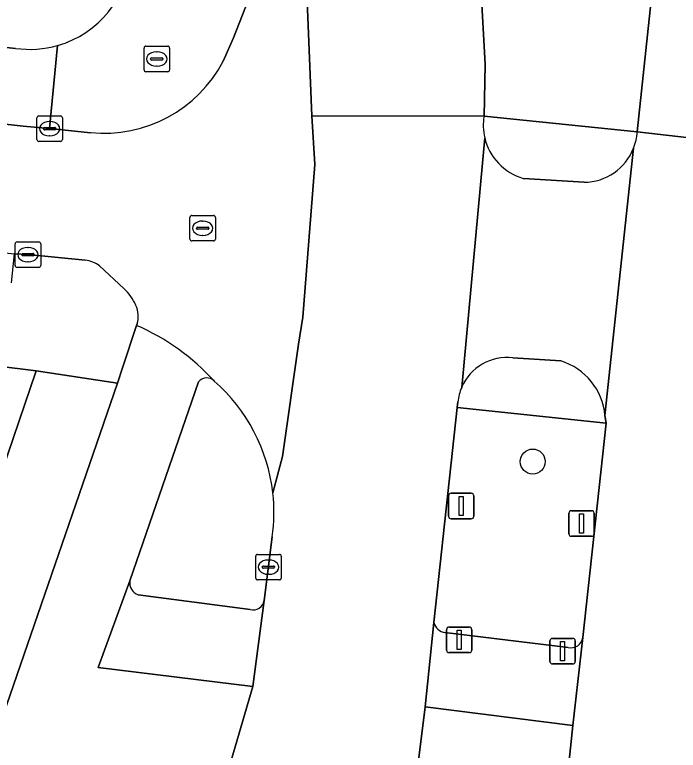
# Model space of a CAD drawing. Extents: x 161928 to 163071, y 386474 to 387428.
# Drawn here: x 162163.6 to 162189.6, y 386519.13 to 386547.97 of the extents above; entities that cross this region are included whole.
import ezdxf

# ---------------------------------------------------------------- set-up
doc = ezdxf.new("R2010")
doc.units = 0
for name, color, linetype in [('IMGEO_Berm_groen', 7, 'Continuous'), ('IMGEO_Boom', 7, 'Continuous'), ('IMGEO_Brandkraan', 7, 'Continuous'), ('IMGEO_Fietspad_gesloten', 7, 'Continuous'), ('IMGEO_Groenvoorziening', 7, 'Continuous'), ('IMGEO_Kolk', 7, 'Continuous'), ('IMGEO_Lichtmast', 7, 'Continuous'), ('IMGEO_Rijbaan_lokaal_gesloten', 7, 'Continuous'), ('IMGEO_Rijbaan_lokaal_open', 7, 'Continuous'), ('IMGEO_Rioolput', 7, 'Continuous'), ('IMGEO_Verkeerseiland_gesloten', 7, 'Continuous'), ('IMGEO_Verkeerseiland_groen', 7, 'Continuous'), ('IMGEO_Verkeersregelinstallatiepaal', 7, 'Continuous'), ('IMGEO_Voetpad_open', 7, 'Continuous')]:
    doc.layers.add(name, color=color, linetype=linetype)

msp = doc.modelspace()

# ---------------------------------------------------------------- linework, layer by layer
at = {"layer": 'IMGEO_Berm_groen'}
msp.add_lwpolyline([(162181.553, 386554.782), (162182.036, 386546.021), (162181.986, 386544), (162187.99, 386543.384), (162191.204, 386573.573), (162193.746, 386596.482), (162191.136, 386596.776), (162192.235, 386606.723)], dxfattribs=at)
at = {"layer": 'IMGEO_Boom'}
msp.add_circle((162183.895, 386530.454), 0.489, dxfattribs=at)
at = {"layer": 'IMGEO_Brandkraan'}
for p, q in [((162168.666, 386545.815), (162168.666, 386546.667)), ((162168.741, 386546.741), (162169.593, 386546.741)), ((162169.667, 386546.667), (162169.667, 386545.815)), ((162169.154, 386546.521), (162169.179, 386546.521)), ((162168.925, 386546.235), (162168.925, 386546.247)), ((162169.363, 386546.198), (162168.965, 386546.198)), ((162168.968, 386546.284), (162169.366, 386546.284)), ((162169.409, 386546.247), (162169.409, 386546.235)), ((162169.593, 386545.741), (162168.741, 386545.741)), ((162169.177, 386545.961), (162169.152, 386545.961))]:
    msp.add_line(p, q, dxfattribs=at)
for points in [[(162168.666, 386545.815), (162168.666, 386546.667)], [(162168.741, 386546.741), (162169.593, 386546.741)], [(162169.667, 386546.667), (162169.667, 386545.815)], [(162169.593, 386545.741), (162168.741, 386545.741)]]:
    msp.add_lwpolyline(points, dxfattribs=at)
for centre, radius, start, end in [((162168.743, 386546.665), 0.0765, 91.552, 178.448), ((162168.743, 386546.665), 0.0765, 91.552, 178.448), ((162169.591, 386546.665), 0.0765, 1.552, 88.448), ((162169.591, 386546.665), 0.0765, 1.552, 88.448), ((162168.965, 386546.244), 0.0403, 85.8775, 175.7526), ((162168.962, 386546.234), 0.0366, 178.938, 274.7102), ((162169.366, 386546.241), 0.043, 264.8664, 352.4533), ((162169.37, 386546.246), 0.0386, 1.7309, 96.639), ((162168.743, 386545.817), 0.0765, 181.552, 268.448), ((162168.743, 386545.817), 0.0765, 181.552, 268.448), ((162169.591, 386545.817), 0.0765, 271.552, 358.448), ((162169.591, 386545.817), 0.0765, 271.552, 358.448)]:
    msp.add_arc(centre, radius, start, end, dxfattribs=at)
for centre, major_axis, ratio, start_param, end_param in [((162169.153, 386546.241), (-0.387, 0.002), 0.722429, 4.712389, 7.853982), ((162169.178, 386546.241), (-0.39, 0.002), 0.717154, 1.570796, 4.712389)]:
    msp.add_ellipse(centre, major_axis=major_axis, ratio=ratio, start_param=start_param, end_param=end_param, dxfattribs=at)
at = {"layer": 'IMGEO_Fietspad_gesloten'}
for points in [[(162168.377, 386535.788), (162167.828, 386534.128), (162167.621, 386533.525), (162163.146, 386520.51)], [(162171.762, 386517.653), (162172.931, 386521.629), (162166.864, 386522.373), (162168.112, 386525.779), (162170.8, 386533.575)], [(162184.943, 386516.254), (162185.253, 386518.103), (162185.469, 386520.1), (162179.683, 386520.834), (162179.19, 386516.83)]]:
    msp.add_lwpolyline(points, dxfattribs=at)
for centre, radius, start, end in [((162164.799, 386527.58), 8.954, 42.3168, 66.4477), ((162171.125, 386533.317), 0.415, 44.5981, 141.4954)]:
    msp.add_arc(centre, radius, start, end, dxfattribs=at)
at = {"layer": 'IMGEO_Groenvoorziening'}
for points in [[(162168.714, 386555.921), (162162.655, 386556.72), (162161.955, 386550.432), (162161.56, 386547.02), (162161.545, 386546.887), (162163.632, 386546.654)], [(162164.443, 386534.007), (162153.568, 386535.351), (162115.926, 386539.556), (162114.756, 386526.354), (162114.44, 386522.784), (162129.162, 386521.154), (162129.076, 386520.706), (162131.758, 386520.425), (162131.815, 386520.86), (162154.118, 386518.391), (162154.326, 386520.896), (162156.611, 386520.667), (162156.37, 386518.142), (162157.027, 386518.069)], [(162159.5, 386519.513), (162164.443, 386534.007)]]:
    msp.add_lwpolyline(points, dxfattribs=at)
for centre, radius, start, end in [((162164.19, 386550.583), 3.968, 285.9443, 356.1991), ((162164.189, 386550.57), 3.955, 261.9031, 286.0112)]:
    msp.add_arc(centre, radius, start, end, dxfattribs=at)
at = {"layer": 'IMGEO_Kolk'}
for p, q in [((162164.542, 386544.007), (162165.394, 386544.007)), ((162164.467, 386543.081), (162164.467, 386543.933)), ((162164.955, 386543.787), (162164.98, 386543.787)), ((162165.468, 386543.933), (162165.468, 386543.081)), ((162164.726, 386543.501), (162164.726, 386543.513)), ((162165.164, 386543.464), (162164.766, 386543.464)), ((162164.769, 386543.55), (162165.167, 386543.55)), ((162165.21, 386543.513), (162165.21, 386543.501)), ((162164.978, 386543.227), (162164.953, 386543.227)), ((162165.394, 386543.007), (162164.542, 386543.007)), ((162163.616, 386538.142), (162163.616, 386538.994)), ((162163.691, 386539.068), (162164.543, 386539.068)), ((162164.104, 386538.848), (162164.129, 386538.848)), ((162164.617, 386538.994), (162164.617, 386538.142)), ((162163.875, 386538.562), (162163.875, 386538.574)), ((162163.918, 386538.611), (162164.316, 386538.611)), ((162164.359, 386538.574), (162164.359, 386538.562)), ((162164.313, 386538.525), (162163.915, 386538.525)), ((162164.127, 386538.288), (162164.102, 386538.288)), ((162164.543, 386538.068), (162163.691, 386538.068)), ((162173.041, 386525.887), (162173.041, 386526.739)), ((162173.116, 386526.813), (162173.968, 386526.813)), ((162174.042, 386526.739), (162174.042, 386525.887)), ((162173.529, 386526.593), (162173.554, 386526.593)), ((162173.3, 386526.307), (162173.3, 386526.319)), ((162173.738, 386526.27), (162173.34, 386526.27)), ((162173.343, 386526.356), (162173.741, 386526.356)), ((162173.784, 386526.319), (162173.784, 386526.307)), ((162173.552, 386526.033), (162173.527, 386526.033)), ((162173.968, 386525.813), (162173.116, 386525.813))]:
    msp.add_line(p, q, dxfattribs=at)
for points in [[(162164.542, 386544.007), (162165.394, 386544.007)], [(162164.467, 386543.081), (162164.467, 386543.933)], [(162165.468, 386543.933), (162165.468, 386543.081)], [(162165.394, 386543.007), (162164.542, 386543.007)], [(162163.616, 386538.142), (162163.616, 386538.994)], [(162163.691, 386539.068), (162164.543, 386539.068)], [(162164.617, 386538.994), (162164.617, 386538.142)], [(162164.543, 386538.068), (162163.691, 386538.068)], [(162173.041, 386525.887), (162173.041, 386526.739)], [(162173.116, 386526.813), (162173.968, 386526.813)], [(162174.042, 386526.739), (162174.042, 386525.887)], [(162173.968, 386525.813), (162173.116, 386525.813)]]:
    msp.add_lwpolyline(points, dxfattribs=at)
for centre, radius, start, end in [((162164.544, 386543.931), 0.0765, 91.552, 178.448), ((162164.544, 386543.931), 0.0765, 91.552, 178.448), ((162165.392, 386543.931), 0.0765, 1.552, 88.448), ((162165.392, 386543.931), 0.0765, 1.552, 88.448), ((162164.766, 386543.51), 0.0403, 85.8775, 175.7526), ((162164.763, 386543.5), 0.0366, 178.938, 274.7102), ((162165.167, 386543.507), 0.043, 264.8664, 352.4533), ((162165.171, 386543.512), 0.0386, 1.7309, 96.639), ((162164.544, 386543.083), 0.0765, 181.552, 268.448), ((162164.544, 386543.083), 0.0765, 181.552, 268.448), ((162165.392, 386543.083), 0.0765, 271.552, 358.448), ((162165.392, 386543.083), 0.0765, 271.552, 358.448), ((162163.693, 386538.992), 0.0765, 91.552, 178.448), ((162163.693, 386538.992), 0.0765, 91.552, 178.448), ((162164.541, 386538.992), 0.0765, 1.552, 88.448), ((162164.541, 386538.992), 0.0765, 1.552, 88.448), ((162163.915, 386538.571), 0.0403, 85.8775, 175.7526), ((162163.912, 386538.561), 0.0366, 178.938, 274.7102), ((162164.316, 386538.568), 0.043, 264.8664, 352.4533), ((162164.32, 386538.573), 0.0386, 1.7309, 96.639), ((162163.693, 386538.144), 0.0765, 181.552, 268.448), ((162163.693, 386538.144), 0.0765, 181.552, 268.448), ((162164.541, 386538.144), 0.0765, 271.552, 358.448), ((162164.541, 386538.144), 0.0765, 271.552, 358.448), ((162173.118, 386526.737), 0.0765, 91.552, 178.448), ((162173.118, 386526.737), 0.0765, 91.552, 178.448), ((162173.966, 386526.737), 0.0765, 1.552, 88.448), ((162173.966, 386526.737), 0.0765, 1.552, 88.448), ((162173.34, 386526.316), 0.0403, 85.8775, 175.7526), ((162173.337, 386526.306), 0.0366, 178.938, 274.7102), ((162173.741, 386526.313), 0.043, 264.8664, 352.4533), ((162173.745, 386526.318), 0.0386, 1.7309, 96.639), ((162173.118, 386525.889), 0.0765, 181.552, 268.448), ((162173.118, 386525.889), 0.0765, 181.552, 268.448), ((162173.966, 386525.889), 0.0765, 271.552, 358.448), ((162173.966, 386525.889), 0.0765, 271.552, 358.448)]:
    msp.add_arc(centre, radius, start, end, dxfattribs=at)
for centre, major_axis, ratio, start_param, end_param in [((162164.954, 386543.507), (-0.387, 0.002), 0.722429, 4.712389, 7.853982), ((162164.979, 386543.507), (-0.39, 0.002), 0.717154, 1.570796, 4.712389), ((162164.103, 386538.568), (-0.387, 0.002), 0.722429, 4.712389, 7.853982), ((162164.128, 386538.568), (-0.39, 0.002), 0.717154, 1.570796, 4.712389), ((162173.528, 386526.313), (-0.387, 0.002), 0.722429, 4.712389, 7.853982), ((162173.553, 386526.313), (-0.39, 0.002), 0.717154, 1.570796, 4.712389)]:
    msp.add_ellipse(centre, major_axis=major_axis, ratio=ratio, start_param=start_param, end_param=end_param, dxfattribs=at)
at = {"layer": 'IMGEO_Lichtmast'}
for p, q in [((162180.597, 386528.308), (162180.597, 386529.108)), ((162180.597, 386529.108), (162180.597, 386528.308)), ((162180.697, 386529.208), (162181.487, 386529.208)), ((162181.487, 386529.208), (162180.697, 386529.208)), ((162181.587, 386529.108), (162181.587, 386528.308)), ((162181.587, 386528.308), (162181.587, 386529.108)), ((162185.409, 386528.523), (162186.199, 386528.523)), ((162186.199, 386528.523), (162185.409, 386528.523)), ((162181.487, 386528.208), (162180.697, 386528.208)), ((162180.697, 386528.208), (162181.487, 386528.208)), ((162185.309, 386527.623), (162185.309, 386528.423)), ((162185.309, 386528.423), (162185.309, 386527.623)), ((162186.299, 386528.423), (162186.299, 386527.623)), ((162186.299, 386527.623), (162186.299, 386528.423)), ((162186.199, 386527.523), (162185.409, 386527.523)), ((162185.409, 386527.523), (162186.199, 386527.523))]:
    msp.add_line(p, q, dxfattribs=at)
for points in [[(162181.017, 386529.083), (162181.167, 386529.083), (162181.167, 386528.333), (162181.017, 386528.333), (162181.017, 386529.083)], [(162185.729, 386528.398), (162185.879, 386528.398), (162185.879, 386527.648), (162185.729, 386527.648), (162185.729, 386528.398)]]:
    msp.add_lwpolyline(points, dxfattribs=at)
for centre, start, end in [((162180.697, 386529.108), 90, 180), ((162180.697, 386529.108), 90, 180), ((162181.487, 386529.108), 0, 90), ((162181.487, 386529.108), 360, 90), ((162185.409, 386528.423), 90, 180), ((162185.409, 386528.423), 90, 180), ((162186.199, 386528.423), 0, 90), ((162186.199, 386528.423), 360, 90), ((162180.697, 386528.308), 180, 270), ((162180.697, 386528.308), 180, 270), ((162181.487, 386528.308), 270, 0), ((162181.487, 386528.308), 270, 0), ((162185.409, 386527.623), 180, 270), ((162185.409, 386527.623), 180, 270), ((162186.199, 386527.623), 270, 0), ((162186.199, 386527.623), 270, 0)]:
    msp.add_arc(centre, 0.1, start, end, dxfattribs=at)
at = {"layer": 'IMGEO_Rijbaan_lokaal_gesloten'}
for points in [[(162181.986, 386544), (162175.243, 386544.015), (162175.358, 386542.106), (162174.888, 386536.114), (162174.723, 386535.06), (162174.096, 386530.647), (162173.711, 386529.23)], [(162182.012, 386543.153), (162181.11, 386533.363)], [(162181.11, 386533.363), (162182.012, 386543.153)], [(162191.971, 386542.925), (162187.99, 386543.384)], [(162187.844, 386542.738), (162186.725, 386532.259), (162186.765, 386531.963), (162185.853, 386523.553), (162185.469, 386520.1), (162185.253, 386518.103), (162184.943, 386516.254), (162194.132, 386515.055), (162193.066, 386516.739)], [(162186.725, 386532.259), (162187.844, 386542.738)], [(162185.912, 386541.403), (162183.526, 386541.557)], [(162183.115, 386534.516), (162184.99, 386534.398)], [(162173.692, 386527.499), (162173.377, 386525.001), (162172.931, 386521.629), (162171.762, 386517.653), (162179.19, 386516.83), (162179.683, 386520.834), (162180.026, 386524.138), (162180.928, 386532.572), (162180.963, 386532.79)]]:
    msp.add_lwpolyline(points, dxfattribs=at)
for centre, radius, start, end in [((162184.113, 386543.641), 2.157, 170.4291, 193.0874), ((162184.123, 386543.64), 2.167, 192.9847, 253.9946), ((162185.926, 386543.511), 2.068, 338.0511, 356.4784), ((162185.877, 386543.52), 2.117, 270.9558, 338.3327), ((162182.879, 386532.606), 1.925, 82.971, 156.8322), ((162184.281, 386532.049), 2.453, 4.9003, 73.1926), ((162182.855, 386532.61), 1.9, 156.6565, 174.5662), ((162166.856, 386528.44), 6.9, 352.165, 6.5772)]:
    msp.add_arc(centre, radius, start, end, dxfattribs=at)
at = {"layer": 'IMGEO_Rijbaan_lokaal_open'}
msp.add_lwpolyline([(162199.876, 386620.158), (162203.988, 386656.419), (162200.512, 386656.804), (162196.432, 386620.244), (162195.742, 386614.372), (162193.746, 386596.482), (162191.204, 386573.573), (162187.99, 386543.384), (162191.971, 386542.925), (162194.032, 386566.972), (162194.059, 386567.197), (162195.84, 386583.962)], close=True, dxfattribs=at)
for points in [[(162174.78, 386560.05), (162174.795, 386554.938), (162174.805, 386554.643), (162175.243, 386544.015), (162181.986, 386544), (162182.036, 386546.021), (162181.553, 386554.782)], [(162175.243, 386544.015), (162174.805, 386554.643)], [(162174.521, 386553.1), (162172.174, 386547.066), (162171.769, 386546.154)], [(162166.573, 386543.349), (162164.968, 386543.507), (162163.937, 386543.598), (162162.151, 386543.798), (162126.209, 386547.768), (162119.074, 386548.556), (162119.043, 386548.015), (162118.536, 386543.54), (162120.691, 386543.313), (162123.954, 386542.959), (162155.203, 386539.498)], [(162173.711, 386529.23), (162174.096, 386530.647), (162174.723, 386535.06), (162174.888, 386536.114), (162175.358, 386542.106), (162175.243, 386544.015)], [(162155.288, 386539.495), (162163.583, 386538.595), (162164.117, 386538.568), (162166.36, 386538.352)], [(162166.925, 386538.124), (162167.876, 386537.233)], [(162168.399, 386535.856), (162168.377, 386535.788)]]:
    msp.add_lwpolyline(points, dxfattribs=at)
for centre, radius, start, end in [((162167.093, 386548.602), 5.278, 264.3517, 332.3721), ((162166.248, 386537.259), 1.098, 51.9212, 84.1268), ((162166.641, 386535.846), 1.857, 23.2243, 48.3296), ((162167.413, 386536.149), 1.029, 343.4397, 24.6413), ((162164.799, 386527.58), 8.954, 42.3168, 66.4477), ((162166.879, 386528.443), 6.877, 6.5686, 48.6773)]:
    msp.add_arc(centre, radius, start, end, dxfattribs=at)
at = {"layer": 'IMGEO_Rioolput'}
for p, q in [((162170.463, 386539.177), (162170.463, 386540.029)), ((162170.538, 386540.103), (162171.39, 386540.103)), ((162171.464, 386540.029), (162171.464, 386539.177)), ((162170.951, 386539.883), (162170.976, 386539.883)), ((162170.722, 386539.597), (162170.722, 386539.609)), ((162171.16, 386539.56), (162170.762, 386539.56)), ((162170.765, 386539.646), (162171.163, 386539.646)), ((162171.206, 386539.609), (162171.206, 386539.597)), ((162170.974, 386539.323), (162170.949, 386539.323)), ((162171.39, 386539.103), (162170.538, 386539.103))]:
    msp.add_line(p, q, dxfattribs=at)
for points in [[(162170.463, 386539.177), (162170.463, 386540.029)], [(162170.538, 386540.103), (162171.39, 386540.103)], [(162171.464, 386540.029), (162171.464, 386539.177)], [(162171.39, 386539.103), (162170.538, 386539.103)]]:
    msp.add_lwpolyline(points, dxfattribs=at)
for centre, radius, start, end in [((162170.54, 386540.027), 0.0765, 91.552, 178.448), ((162170.54, 386540.027), 0.0765, 91.552, 178.448), ((162171.388, 386540.027), 0.0765, 1.552, 88.448), ((162171.388, 386540.027), 0.0765, 1.552, 88.448), ((162170.762, 386539.606), 0.0403, 85.8775, 175.7526), ((162170.759, 386539.596), 0.0366, 178.938, 274.7102), ((162171.163, 386539.603), 0.043, 264.8664, 352.4533), ((162171.167, 386539.608), 0.0386, 1.7309, 96.639), ((162170.54, 386539.179), 0.0765, 181.552, 268.448), ((162170.54, 386539.179), 0.0765, 181.552, 268.448), ((162171.388, 386539.179), 0.0765, 271.552, 358.448), ((162171.388, 386539.179), 0.0765, 271.552, 358.448)]:
    msp.add_arc(centre, radius, start, end, dxfattribs=at)
for centre, major_axis, ratio, start_param, end_param in [((162170.95, 386539.603), (-0.387, 0.002), 0.722429, 4.712389, 7.853982), ((162170.975, 386539.603), (-0.39, 0.002), 0.717154, 1.570796, 4.712389)]:
    msp.add_ellipse(centre, major_axis=major_axis, ratio=ratio, start_param=start_param, end_param=end_param, dxfattribs=at)
at = {"layer": 'IMGEO_Verkeerseiland_gesloten'}
for points in [[(162187.99, 386543.384), (162181.986, 386544)], [(162183.526, 386541.557), (162185.912, 386541.403)], [(162184.99, 386534.398), (162183.115, 386534.516)], [(162180.963, 386532.79), (162180.928, 386532.572), (162186.765, 386531.963), (162186.725, 386532.259)]]:
    msp.add_lwpolyline(points, dxfattribs=at)
for centre, radius, start, end in [((162184.113, 386543.641), 2.157, 170.4291, 193.0874), ((162184.123, 386543.64), 2.167, 192.9847, 253.9946), ((162185.926, 386543.511), 2.068, 338.0511, 356.4784), ((162185.877, 386543.52), 2.117, 270.9558, 338.3327), ((162182.879, 386532.606), 1.925, 82.971, 156.8322), ((162184.281, 386532.049), 2.453, 4.9003, 73.1926), ((162182.855, 386532.61), 1.9, 156.6565, 174.5662)]:
    msp.add_arc(centre, radius, start, end, dxfattribs=at)
at = {"layer": 'IMGEO_Verkeerseiland_groen'}
for points in [[(162170.8, 386533.575), (162168.112, 386525.779)], [(162186.765, 386531.963), (162180.928, 386532.572), (162180.026, 386524.138)], [(162185.853, 386523.553), (162186.765, 386531.963)], [(162173.377, 386525.001), (162173.692, 386527.499)], [(162168.433, 386525.222), (162172.826, 386524.649)], [(162180.457, 386523.745), (162185.283, 386523.164)]]:
    msp.add_lwpolyline(points, dxfattribs=at)
for centre, radius, start, end in [((162171.125, 386533.317), 0.415, 44.5981, 141.4954), ((162166.879, 386528.443), 6.877, 6.5686, 48.6773), ((162166.856, 386528.44), 6.9, 352.165, 6.5772), ((162168.621, 386525.701), 0.515, 171.3164, 248.5934), ((162172.936, 386525.084), 0.448, 255.7728, 349.3712), ((162180.535, 386524.264), 0.525, 193.8823, 261.3986), ((162185.398, 386523.608), 0.458, 255.4977, 353.1259)]:
    msp.add_arc(centre, radius, start, end, dxfattribs=at)
at = {"layer": 'IMGEO_Verkeersregelinstallatiepaal'}
for p, q in [((162180.518, 386523.061), (162180.518, 386523.861)), ((162180.518, 386523.861), (162180.518, 386523.061)), ((162180.618, 386523.961), (162181.408, 386523.961)), ((162181.408, 386523.961), (162180.618, 386523.961)), ((162181.508, 386523.861), (162181.508, 386523.061)), ((162181.508, 386523.061), (162181.508, 386523.861)), ((162184.568, 386522.619), (162184.568, 386523.419)), ((162184.568, 386523.419), (162184.568, 386522.619)), ((162184.668, 386523.519), (162185.458, 386523.519)), ((162185.458, 386523.519), (162184.668, 386523.519)), ((162185.558, 386523.419), (162185.558, 386522.619)), ((162185.558, 386522.619), (162185.558, 386523.419)), ((162181.408, 386522.961), (162180.618, 386522.961)), ((162180.618, 386522.961), (162181.408, 386522.961)), ((162185.458, 386522.519), (162184.668, 386522.519)), ((162184.668, 386522.519), (162185.458, 386522.519))]:
    msp.add_line(p, q, dxfattribs=at)
for points in [[(162180.938, 386523.836), (162181.088, 386523.836), (162181.088, 386523.086), (162180.938, 386523.086), (162180.938, 386523.836)], [(162184.988, 386523.394), (162185.138, 386523.394), (162185.138, 386522.644), (162184.988, 386522.644), (162184.988, 386523.394)]]:
    msp.add_lwpolyline(points, dxfattribs=at)
for centre, start, end in [((162180.618, 386523.861), 90, 180), ((162180.618, 386523.861), 90, 180), ((162181.408, 386523.861), 0, 90), ((162181.408, 386523.861), 360, 90), ((162184.668, 386523.419), 90, 180), ((162184.668, 386523.419), 90, 180), ((162185.458, 386523.419), 0, 90), ((162185.458, 386523.419), 360, 90), ((162180.618, 386523.061), 180, 270), ((162180.618, 386523.061), 180, 270), ((162181.408, 386523.061), 270, 0), ((162181.408, 386523.061), 270, 0), ((162184.668, 386522.619), 180, 270), ((162184.668, 386522.619), 180, 270), ((162185.458, 386522.619), 270, 0), ((162185.458, 386522.619), 270, 0)]:
    msp.add_arc(centre, 0.1, start, end, dxfattribs=at)
at = {"layer": 'IMGEO_Voetpad_open'}
for points in [[(162171.769, 386546.154), (162172.174, 386547.066), (162174.521, 386553.1)], [(162163.632, 386546.654), (162161.545, 386546.887), (162161.56, 386547.02), (162128.48, 386550.667)], [(162117.072, 386548.766), (162119.074, 386548.556), (162126.209, 386547.768), (162126.323, 386548.776), (162162.213, 386544.84), (162162.151, 386543.798), (162163.937, 386543.598), (162164.968, 386543.507), (162165.28, 386546.768)], [(162061.793, 386547.878), (162061.518, 386545.541), (162063.45, 386545.328), (162115.926, 386539.556), (162153.568, 386535.351), (162164.443, 386534.007), (162167.621, 386533.525), (162167.828, 386534.128), (162168.377, 386535.788), (162168.399, 386535.856)], [(162165.28, 386546.768), (162164.968, 386543.507), (162166.573, 386543.349)], [(162166.36, 386538.352), (162164.117, 386538.568), (162163.583, 386538.595), (162163.459, 386537.463)], [(162167.876, 386537.233), (162166.925, 386538.124)], [(162167.621, 386533.525), (162164.443, 386534.007), (162159.5, 386519.513)], [(162163.146, 386520.51), (162167.621, 386533.525)], [(162168.112, 386525.779), (162166.864, 386522.373), (162172.931, 386521.629), (162173.377, 386525.001)], [(162172.826, 386524.649), (162168.433, 386525.222)], [(162180.026, 386524.138), (162179.683, 386520.834), (162185.469, 386520.1), (162185.853, 386523.553)], [(162185.283, 386523.164), (162180.457, 386523.745)]]:
    msp.add_lwpolyline(points, dxfattribs=at)
for centre, radius, start, end in [((162164.19, 386550.583), 3.968, 285.9443, 356.1991), ((162164.189, 386550.57), 3.955, 261.9031, 286.0112), ((162167.093, 386548.602), 5.278, 264.3517, 332.3721), ((162166.248, 386537.259), 1.098, 51.9212, 84.1268), ((162166.641, 386535.846), 1.857, 23.2243, 48.3296), ((162167.413, 386536.149), 1.029, 343.4397, 24.6413), ((162168.621, 386525.701), 0.515, 171.3164, 248.5934), ((162172.936, 386525.084), 0.448, 255.7728, 349.3712), ((162180.535, 386524.264), 0.525, 193.8823, 261.3986), ((162185.398, 386523.608), 0.458, 255.4977, 353.1259)]:
    msp.add_arc(centre, radius, start, end, dxfattribs=at)

doc.saveas('drawing.dxf')
